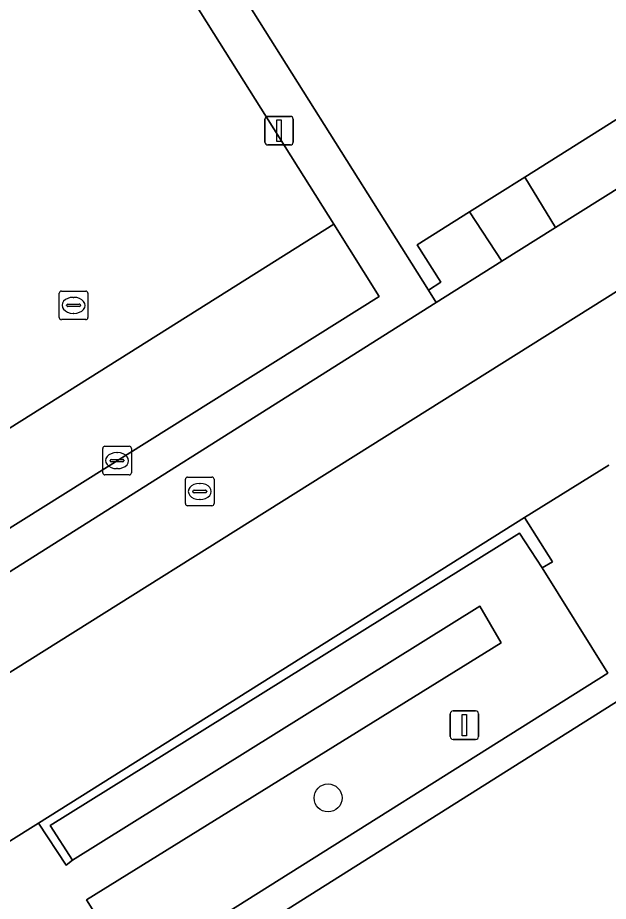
# Model space of a CAD drawing. Extents: x 158835 to 160077, y 386387 to 387778.
# Drawn here: x 159806.43 to 159827.07, y 387513.59 to 387544.48 of the extents above; entities that cross this region are included whole.
import ezdxf

# ---------------------------------------------------------------- set-up
doc = ezdxf.new("R2010")
doc.units = 0
for name, color, linetype in [('IMGEO_Boom', 7, 'Continuous'), ('IMGEO_Fietspad_open', 7, 'Continuous'), ('IMGEO_Groenvoorziening', 7, 'Continuous'), ('IMGEO_Kolk', 7, 'Continuous'), ('IMGEO_Lichtmast', 7, 'Continuous'), ('IMGEO_Muur', 7, 'Continuous'), ('IMGEO_Pand', 7, 'Continuous'), ('IMGEO_Parkeervlak_open', 7, 'Continuous'), ('IMGEO_Rijbaan_lokaal_open', 7, 'Continuous'), ('IMGEO_Rioolput', 7, 'Continuous'), ('IMGEO_Voetpad_open', 7, 'Continuous')]:
    doc.layers.add(name, color=color, linetype=linetype)

msp = doc.modelspace()

# ---------------------------------------------------------------- linework, layer by layer
at = {"layer": 'IMGEO_Boom'}
msp.add_circle((159817.28, 387517.206), 0.489, dxfattribs=at)
at = {"layer": 'IMGEO_Fietspad_open'}
for points in [[(159879.098, 387570.896), (159878.356, 387570.432), (159873.571, 387567.472), (159865.223, 387562.256), (159863.07, 387560.901), (159861.165, 387559.689), (159853.326, 387554.771), (159851.436, 387553.585), (159844.108, 387548.961), (159842.436, 387547.939), (159834.997, 387543.272), (159833.122, 387542.096), (159825.224, 387537.141), (159823.352, 387535.966), (159821.053, 387534.524), (159803.626, 387523.519), (159796.824, 387519.231), (159790.285, 387515.108), (159768.258, 387501.292), (159755.394, 387493.231)], [(159752.632, 387493.895), (159752.624, 387493.834), (159756.428, 387486.608), (159756.242, 387487.293), (159756.196, 387487.646), (159756.181, 387488.001), (159756.198, 387488.356), (159756.247, 387488.708), (159756.326, 387489.054), (159756.437, 387489.392), (159756.577, 387489.718), (159756.746, 387490.031), (159756.814, 387490.14), (159757.019, 387490.43), (159757.249, 387490.7), (159757.502, 387490.948), (159757.777, 387491.173), (159758.071, 387491.373), (159758.381, 387491.545), (159771.665, 387500), (159777.523, 387503.666), (159790.349, 387511.673), (159875.931, 387565.415)]]:
    msp.add_lwpolyline(points, dxfattribs=at)
at = {"layer": 'IMGEO_Groenvoorziening'}
for points in [[(159833.122, 387542.096), (159831.992, 387543.843), (159824.149, 387538.904), (159825.224, 387537.141)], [(159821.053, 387534.524), (159823.352, 387535.966), (159822.226, 387537.693), (159820.388, 387536.536), (159821.219, 387535.231), (159820.786, 387534.951)], [(159824.755, 387525.252), (159823.97, 387526.458), (159807.562, 387516.239), (159808.351, 387515.031), (159822.579, 387523.908), (159823.33, 387522.621), (159808.839, 387513.638), (159814.988, 387503.825), (159818.47, 387498.318), (159820.91, 387499.878), (159819.34, 387502.392), (159819.754, 387502.715), (159818.998, 387503.945), (159818.534, 387503.719), (159816.718, 387506.651), (159817.134, 387506.91), (159816.318, 387508.243), (159815.838, 387508.039), (159812.907, 387512.661), (159827.052, 387521.568)]]:
    msp.add_lwpolyline(points, close=True, dxfattribs=at)
at = {"layer": 'IMGEO_Kolk'}
for p, q in [((159809.405, 387528.569), (159809.405, 387529.421)), ((159809.48, 387529.495), (159810.332, 387529.495)), ((159810.406, 387529.421), (159810.406, 387528.569)), ((159809.707, 387529.038), (159810.105, 387529.038)), ((159809.893, 387529.275), (159809.918, 387529.275)), ((159809.664, 387528.989), (159809.664, 387529.001)), ((159810.102, 387528.952), (159809.704, 387528.952)), ((159810.148, 387529.001), (159810.148, 387528.989)), ((159810.332, 387528.495), (159809.48, 387528.495)), ((159809.916, 387528.715), (159809.891, 387528.715))]:
    msp.add_line(p, q, dxfattribs=at)
for points in [[(159809.405, 387528.569), (159809.405, 387529.421)], [(159809.48, 387529.495), (159810.332, 387529.495)], [(159810.406, 387529.421), (159810.406, 387528.569)], [(159810.332, 387528.495), (159809.48, 387528.495)]]:
    msp.add_lwpolyline(points, dxfattribs=at)
for centre, radius, start, end in [((159809.482, 387529.419), 0.0765, 91.552, 178.448), ((159809.482, 387529.419), 0.0765, 91.552, 178.448), ((159810.33, 387529.419), 0.0765, 1.552, 88.448), ((159810.33, 387529.419), 0.0765, 1.552, 88.448), ((159809.704, 387528.998), 0.0403, 85.8775, 175.7526), ((159810.109, 387529), 0.0386, 1.7309, 96.639), ((159809.701, 387528.988), 0.0366, 178.938, 274.7102), ((159810.105, 387528.995), 0.043, 264.8664, 352.4533), ((159809.482, 387528.571), 0.0765, 181.552, 268.448), ((159809.482, 387528.571), 0.0765, 181.552, 268.448), ((159810.33, 387528.571), 0.0765, 271.552, 358.448), ((159810.33, 387528.571), 0.0765, 271.552, 358.448)]:
    msp.add_arc(centre, radius, start, end, dxfattribs=at)
for centre, major_axis, ratio, start_param, end_param in [((159809.892, 387528.995), (-0.387, 0.002), 0.722429, 4.712389, 7.853982), ((159809.917, 387528.995), (-0.39, 0.002), 0.717154, 1.570796, 4.712389)]:
    msp.add_ellipse(centre, major_axis=major_axis, ratio=ratio, start_param=start_param, end_param=end_param, dxfattribs=at)
at = {"layer": 'IMGEO_Lichtmast'}
for p, q in [((159815.071, 387540.129), (159815.071, 387540.929)), ((159815.071, 387540.929), (159815.071, 387540.129)), ((159815.171, 387541.029), (159815.961, 387541.029)), ((159815.961, 387541.029), (159815.171, 387541.029)), ((159816.061, 387540.929), (159816.061, 387540.129)), ((159816.061, 387540.129), (159816.061, 387540.929)), ((159815.961, 387540.029), (159815.171, 387540.029)), ((159815.171, 387540.029), (159815.961, 387540.029)), ((159821.546, 387519.348), (159821.546, 387520.148)), ((159821.546, 387520.148), (159821.546, 387519.348)), ((159821.646, 387520.248), (159822.436, 387520.248)), ((159822.436, 387520.248), (159821.646, 387520.248)), ((159822.536, 387520.148), (159822.536, 387519.348)), ((159822.536, 387519.348), (159822.536, 387520.148)), ((159822.436, 387519.248), (159821.646, 387519.248)), ((159821.646, 387519.248), (159822.436, 387519.248))]:
    msp.add_line(p, q, dxfattribs=at)
for points in [[(159815.491, 387540.904), (159815.641, 387540.904), (159815.641, 387540.154), (159815.491, 387540.154), (159815.491, 387540.904)], [(159821.966, 387520.123), (159822.116, 387520.123), (159822.116, 387519.373), (159821.966, 387519.373), (159821.966, 387520.123)]]:
    msp.add_lwpolyline(points, dxfattribs=at)
for centre, start, end in [((159815.171, 387540.929), 90, 180), ((159815.171, 387540.929), 90, 180), ((159815.961, 387540.929), 0, 90), ((159815.961, 387540.929), 360, 90), ((159815.171, 387540.129), 180, 270), ((159815.171, 387540.129), 180, 270), ((159815.961, 387540.129), 270, 0), ((159815.961, 387540.129), 270, 0), ((159821.646, 387520.148), 90, 180), ((159821.646, 387520.148), 90, 180), ((159822.436, 387520.148), 0, 90), ((159822.436, 387520.148), 360, 90), ((159821.646, 387519.348), 180, 270), ((159821.646, 387519.348), 180, 270), ((159822.436, 387519.348), 270, 0), ((159822.436, 387519.348), 270, 0)]:
    msp.add_arc(centre, 0.1, start, end, dxfattribs=at)
at = {"layer": 'IMGEO_Muur'}
msp.add_lwpolyline([(159823.97, 387526.458), (159824.755, 387525.252), (159825.126, 387525.462), (159824.139, 387527.005), (159807.16, 387516.327), (159808.128, 387514.858), (159808.351, 387515.031), (159807.562, 387516.239)], close=True, dxfattribs=at)
at = {"layer": 'IMGEO_Pand'}
for points in [[(159774.34, 387608.773), (159795.704, 387574.807), (159796.06, 387575.031), (159795.832, 387575.395), (159796.383, 387575.742), (159797.481, 387573.988), (159799.418, 387570.894), (159800.554, 387569.096), (159800.003, 387568.749), (159799.768, 387569.121), (159799.412, 387568.897), (159820.786, 387534.951), (159821.219, 387535.231), (159820.388, 387536.536), (159822.226, 387537.693), (159824.149, 387538.904), (159831.992, 387543.843)], [(159835.425, 387525.658), (159814.278, 387512.321), (159822.048, 387500), (159825.542, 387494.46), (159829.174, 387488.701), (159821.588, 387483.916), (159821.671, 387483.785), (159836.381, 387460.458)]]:
    msp.add_lwpolyline(points, dxfattribs=at)
at = {"layer": 'IMGEO_Parkeervlak_open'}
for points in [[(159819.067, 387534.733), (159817.479, 387537.258), (159785.616, 387517.21), (159788.707, 387516.07)], [(159789.393, 387516.171), (159789.534, 387516.258), (159796.147, 387520.348), (159802.908, 387524.611), (159819.067, 387534.733)]]:
    msp.add_lwpolyline(points, dxfattribs=at)
at = {"layer": 'IMGEO_Rijbaan_lokaal_open'}
msp.add_lwpolyline([(159783.627, 387517.944), (159785.616, 387517.21), (159817.479, 387537.258), (159773.011, 387607.934)], dxfattribs=at)
at = {"layer": 'IMGEO_Rioolput'}
for p, q in [((159807.96, 387534.922), (159808.812, 387534.922)), ((159807.885, 387533.996), (159807.885, 387534.848)), ((159808.373, 387534.702), (159808.398, 387534.702)), ((159808.886, 387534.848), (159808.886, 387533.996)), ((159808.144, 387534.416), (159808.144, 387534.428)), ((159808.582, 387534.379), (159808.184, 387534.379)), ((159808.187, 387534.465), (159808.585, 387534.465)), ((159808.628, 387534.428), (159808.628, 387534.416)), ((159808.396, 387534.142), (159808.371, 387534.142)), ((159808.812, 387533.922), (159807.96, 387533.922)), ((159812.37, 387528.418), (159813.222, 387528.418)), ((159812.295, 387527.492), (159812.295, 387528.344)), ((159812.783, 387528.198), (159812.808, 387528.198)), ((159813.296, 387528.344), (159813.296, 387527.492)), ((159812.554, 387527.912), (159812.554, 387527.924)), ((159812.992, 387527.875), (159812.594, 387527.875)), ((159812.597, 387527.961), (159812.995, 387527.961)), ((159813.038, 387527.924), (159813.038, 387527.912)), ((159812.806, 387527.638), (159812.781, 387527.638)), ((159813.222, 387527.418), (159812.37, 387527.418))]:
    msp.add_line(p, q, dxfattribs=at)
for points in [[(159807.96, 387534.922), (159808.812, 387534.922)], [(159807.885, 387533.996), (159807.885, 387534.848)], [(159808.886, 387534.848), (159808.886, 387533.996)], [(159808.812, 387533.922), (159807.96, 387533.922)], [(159812.37, 387528.418), (159813.222, 387528.418)], [(159812.295, 387527.492), (159812.295, 387528.344)], [(159813.296, 387528.344), (159813.296, 387527.492)], [(159813.222, 387527.418), (159812.37, 387527.418)]]:
    msp.add_lwpolyline(points, dxfattribs=at)
for centre, radius, start, end in [((159807.962, 387534.846), 0.0765, 91.552, 178.448), ((159807.962, 387534.846), 0.0765, 91.552, 178.448), ((159808.81, 387534.846), 0.0765, 1.552, 88.448), ((159808.81, 387534.846), 0.0765, 1.552, 88.448), ((159808.184, 387534.425), 0.0403, 85.8775, 175.7526), ((159808.181, 387534.415), 0.0366, 178.938, 274.7102), ((159808.585, 387534.422), 0.043, 264.8664, 352.4533), ((159808.589, 387534.427), 0.0386, 1.7309, 96.639), ((159807.962, 387533.998), 0.0765, 181.552, 268.448), ((159807.962, 387533.998), 0.0765, 181.552, 268.448), ((159808.81, 387533.998), 0.0765, 271.552, 358.448), ((159808.81, 387533.998), 0.0765, 271.552, 358.448), ((159812.372, 387528.342), 0.0765, 91.552, 178.448), ((159812.372, 387528.342), 0.0765, 91.552, 178.448), ((159813.22, 387528.342), 0.0765, 1.552, 88.448), ((159813.22, 387528.342), 0.0765, 1.552, 88.448), ((159812.594, 387527.921), 0.0403, 85.8775, 175.7526), ((159812.591, 387527.911), 0.0366, 178.938, 274.7102), ((159812.995, 387527.918), 0.043, 264.8664, 352.4533), ((159812.999, 387527.923), 0.0386, 1.7309, 96.639), ((159812.372, 387527.494), 0.0765, 181.552, 268.448), ((159812.372, 387527.494), 0.0765, 181.552, 268.448), ((159813.22, 387527.494), 0.0765, 271.552, 358.448), ((159813.22, 387527.494), 0.0765, 271.552, 358.448)]:
    msp.add_arc(centre, radius, start, end, dxfattribs=at)
for centre, major_axis, ratio, start_param, end_param in [((159808.372, 387534.422), (-0.387, 0.002), 0.722429, 4.712389, 7.853982), ((159808.397, 387534.422), (-0.39, 0.002), 0.717154, 1.570796, 4.712389), ((159812.782, 387527.918), (-0.387, 0.002), 0.722429, 4.712389, 7.853982), ((159812.807, 387527.918), (-0.39, 0.002), 0.717154, 1.570796, 4.712389)]:
    msp.add_ellipse(centre, major_axis=major_axis, ratio=ratio, start_param=start_param, end_param=end_param, dxfattribs=at)
at = {"layer": 'IMGEO_Voetpad_open'}
for points in [[(159773.011, 387607.934), (159817.479, 387537.258), (159819.067, 387534.733), (159802.908, 387524.611), (159803.626, 387523.519), (159821.053, 387534.524), (159820.786, 387534.951), (159799.412, 387568.897), (159799.768, 387569.121), (159800.003, 387568.749), (159800.554, 387569.096), (159799.418, 387570.894), (159797.481, 387573.988), (159796.383, 387575.742), (159795.832, 387575.395), (159796.06, 387575.031), (159795.704, 387574.807), (159774.34, 387608.773)], [(159875.931, 387565.415), (159790.349, 387511.673), (159777.523, 387503.666), (159771.665, 387500), (159758.381, 387491.545), (159758.071, 387491.373), (159757.777, 387491.173), (159757.502, 387490.948), (159757.249, 387490.7), (159757.019, 387490.43), (159756.814, 387490.14), (159756.746, 387490.031), (159758.8, 387486.052), (159762.98, 387488.639), (159761.354, 387491.189), (159788.689, 387508.161), (159790.245, 387505.744), (159792.786, 387507.338), (159792.903, 387507.403), (159801.664, 387512.884), (159807.16, 387516.327), (159824.139, 387527.005), (159827.092, 387528.834)], [(159827.092, 387528.834), (159824.139, 387527.005), (159825.126, 387525.462), (159824.755, 387525.252), (159827.052, 387521.568), (159812.907, 387512.661)], [(159836.381, 387460.458), (159821.671, 387483.785), (159821.588, 387483.916), (159829.174, 387488.701), (159825.542, 387494.46), (159822.048, 387500), (159814.278, 387512.321), (159835.425, 387525.658)], [(159814.988, 387503.825), (159808.839, 387513.638), (159823.33, 387522.621), (159822.579, 387523.908), (159808.351, 387515.031), (159808.128, 387514.858), (159807.16, 387516.327), (159801.664, 387512.884)]]:
    msp.add_lwpolyline(points, dxfattribs=at)
msp.add_lwpolyline([(159825.224, 387537.141), (159824.149, 387538.904), (159822.226, 387537.693), (159823.352, 387535.966)], close=True, dxfattribs=at)

doc.saveas('drawing.dxf')
